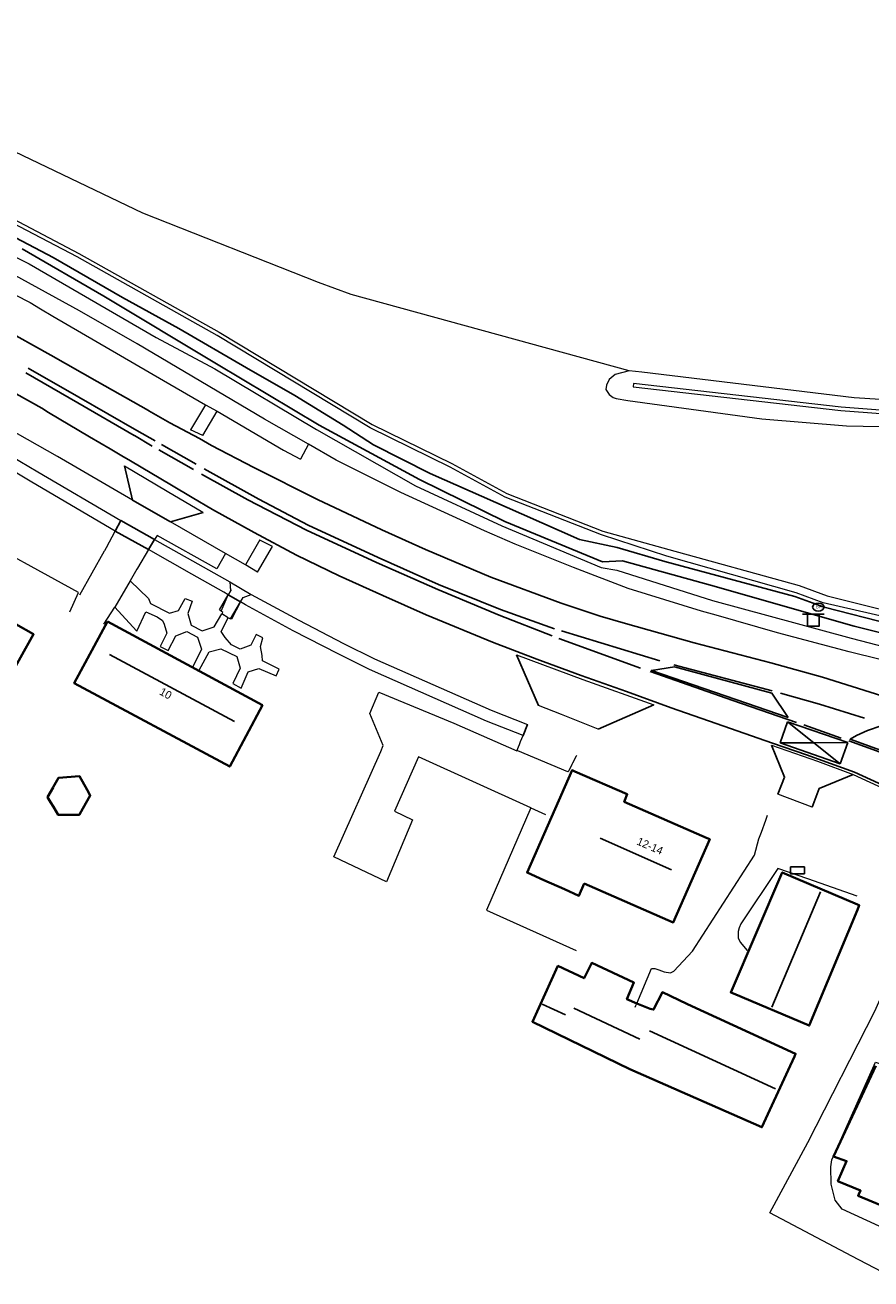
# Model space of a CAD drawing. Header units: metres. Extents: x 169249 to 194689, y 406250 to 412203.
# Tile 349 of 442: x 188747 to 188854, y 411403 to 411561. Entities that reach past the tile are written whole.
import ezdxf
from ezdxf.enums import TextEntityAlignment as Align

# ---------------------------------------------------------------- set-up
doc = ezdxf.new("R2010")
doc.units = ezdxf.units.M
doc.layers.get('0').update_dxf_attribs({"linetype": 'CONTINUOUS'})
for name, color, linetype, lineweight in [('BGT_NLCS_N264$0$B-WE-BV-LEUNING-G', 252, 'BGT_NLCS_N264$0$BV-LEUNING', 18), ('BGT_NLCS_N264$0$B-WE-GW-WATERGANG_INSTEEK-G', 252, 'CONTINUOUS', 18), ('BGT_NLCS_N264$0$B-WE-GW-WATERGANG_SLOOT_BODEM-G', 252, 'CONTINUOUS', 18), ('BGT_NLCS_N264$0$B-WE-IE-TERREINAFSCHEIDING_KUNSTMATIG_HEKWERK-G', 252, 'BGT_NLCS_N264$0$IE-TERREINAFSCHEIDING-KUNSTMATIG', 18), ('BGT_NLCS_N264$0$B-WE-IE-TERREINAFSCHEIDING_KUNSTMATIG_MUUR-G', 252, 'BGT_NLCS_N264$0$IE-TERREINAFSCHEIDING-KUNSTMATIG-DICHT', 18), ('BGT_NLCS_N264$0$B-WE-OG-TOPOGRAFIE-G', 252, 'CONTINUOUS', 18), ('BGT_NLCS_N264$0$B-WE-OG-TOPOGRAFIE_BEBOUWING-G', 252, 'CONTINUOUS', 35), ('BGT_NLCS_N264$0$B-WE-OG-TOPOGRAFIE_CULTUURSCHEIDING-G', 252, 'CONTINUOUS', 18), ('BGT_NLCS_N264$0$B-WE-OG-TOPOGRAFIE_TERREIN_GROEN-GV', 252, 'CONTINUOUS', 18), ('BGT_NLCS_N264$0$B-WE-OG-TOPOGRAFIE_TERREIN_ONBEGROEID-GV', 252, 'CONTINUOUS', 18), ('BGT_NLCS_N264$0$B-WE-OG-TOPOGRAFIE_WATER-GV', 252, 'CONTINUOUS', 18), ('BGT_NLCS_N264$0$B-WE-OG-TOPOGRAFIE_WEG_RIJWEG-GV', 252, 'CONTINUOUS', 18), ('BGT_NLCS_N264$0$B-WE-OG-TOPOGRAFIE_WEG_RIJWIELPAD-GV', 252, 'CONTINUOUS', 18), ('BGT_NLCS_N264$0$B-WE-OG-TOPOGRAFIE_WEG_VERHARD-G', 252, 'CONTINUOUS', 18), ('BGT_NLCS_N264$0$B-WE-OG-TOPOGRAFIE_WEG_VOETPAD-GV', 252, 'CONTINUOUS', 18), ('BGT_NLCS_N264$0$B-WE-VW-VERKEERSTEKEN_BORD-S', 252, 'CONTINUOUS', 25), ('X-XX-AL-REFERENTIE-G', 7, 'CONTINUOUS', 18)]:
    doc.layers.add(name, color=color, linetype=linetype, lineweight=lineweight)
for name, color, linetype in [('BGT_NLCS_N264$0$B-WE-IE-MEUBILAIR_WEGMEUBILAIR-S', 252, 'CONTINUOUS'), ('BGT_NLCS_N264$0$B-WE-KG-KADASTRAAL_NOK-G', 252, 'CONTINUOUS'), ('BGT_NLCS_N264$0$B-WE-KL-WATER_BRANDLEIDING_PUT-S', 252, 'CONTINUOUS'), ('BGT_NLCS_N264$0$B-WE-OG-TOPOGRAFIE_WATER_SLOOT-GV', 252, 'CONTINUOUS'), ('BGT_NLCS_N264$0$B-WE-OG-TOPOGRAFIE_WEG_INRIT-GV', 252, 'CONTINUOUS'), ('BGT_NLCS_N264$0$B-WE-VW-MARKERING-G', 252, 'CONTINUOUS'), ('BGT_NLCS_N264$0$Label_Nummeraanduidingreeks', 252, 'CONTINUOUS')]:
    doc.layers.add(name, color=color, linetype=linetype)
doc.styles.add('BGT_NLCS_N264$0$NLCS-ISO', font='NLCS-ISO.ttf')
doc.styles.add('BGT_NLCS_N264$0$STANDARD', font='txt')
doc.linetypes.add('BGT_NLCS_N264$0$BV-LEUNING', pattern='A,1,[69,NLCS.SHX,S=0.2,R=0,X=0,Y=0],1', length=2)
doc.linetypes.add('BGT_NLCS_N264$0$IE-TERREINAFSCHEIDING-KUNSTMATIG', pattern='A,4,[82,NLCS.SHX,S=0.75,R=90,X=0,Y=0],4,-2', length=10)
doc.linetypes.add('BGT_NLCS_N264$0$IE-TERREINAFSCHEIDING-KUNSTMATIG-DICHT', pattern='A,8,-1,[82,NLCS.SHX,S=0.75,R=90,X=0,Y=0],-1', length=10)

# ---------------------------------------------------------------- blocks, each defined once
blk = doc.blocks.new('BGT_NLCS_N264$0$SVW-VERKEERSTEKEN_BORD_ANWB-SO')
blk.add_line((-1.375, 0), (1.375, 0))
at = {"flags": 128}
blk.add_lwpolyline([(-0.75, 0), (-0.75, -1.5), (0.75, -1.5), (0.75, 0)], close=True, dxfattribs=at)
blk = doc.blocks.new('BGT_NLCS_N264$0$SKL-ET_OV_KAST_ALGEMEEN-SO')
for p, q in [((-0.91, 0.44), (0.84, 0.44)), ((-0.91, -0.43), (-0.91, 0.44)), ((0.84, 0.44), (0.84, -0.43)), ((0.84, -0.43), (-0.91, -0.43))]:
    blk.add_line(p, q)
blk = doc.blocks.new('BGT_NLCS_N264$0$SIE-WEG_STRAATPOT_BRANDKRAAN-SO')
blk.add_ellipse((0, 0), major_axis=(-0.729, 0), ratio=0.685994)
at = {"style": 'BGT_NLCS_N264$0$NLCS-ISO'}
blk.add_text('BR', height=0.4, dxfattribs=at).set_placement((-0.3, -0.15))
blk = doc.blocks.new('BGT_NLCS_N264')
at = {"layer": 'BGT_NLCS_N264$0$B-WE-BV-LEUNING-G'}
blk.add_line((188772.9, 411489.66, 11.52), (188772.85, 411489.97, 11.53), dxfattribs=at)
at = {"layer": 'BGT_NLCS_N264$0$B-WE-GW-WATERGANG_INSTEEK-G'}
for points in [[(188823.23, 411517.48, 11.19), (188821.47, 411517.03, 11.17), (188820.69, 411516.4, 11.16), (188820.36, 411515.69, 11.16), (188820.29, 411515.14, 11.16)], [(188861.33, 411510.34, 10.91), (188865.4, 411510.26, 10.91), (188882, 411507.35, 11.27), (188892.78, 411506.13, 11.33), (188906.87, 411502.78, 11.35), (188914.29, 411501.41, 11.33), (188920.91, 411500.11, 11.33), (188925.7, 411498.26, 11.14), (188932.58, 411495.74, 11.12), (188974.22, 411479.78, 11.03), (188976.54, 411479.96, 11.04), (188977.38, 411480.73, 11.07), (188977.76, 411482.64, 11.11), (188958.18, 411490.5, 11.05), (188933.3, 411500.38, 11.05), (188925.13, 411502.35, 11.33), (188924.91, 411502.46, 11.46), (188909.8, 411507.11, 11.58), (188905.26, 411507.72, 11.57), (188894.17, 411510.41, 11.48), (188870.3, 411512.91, 11.29), (188851.67, 411514.09, 11.3), (188824.81, 411517.3, 11.18), (188823.23, 411517.48, 11.19)], [(188820.29, 411515.14, 11.16), (188820.69, 411514.5, 11.17), (188821.2, 411514.12, 11.17), (188821.59, 411513.97, 11.16), (188823.05, 411513.74, 11.12), (188839.99, 411511.41, 10.91), (188850.71, 411510.54, 10.91), (188861.33, 411510.34, 10.91)]]:
    blk.add_polyline3d(points, dxfattribs=at)
at = {"layer": 'BGT_NLCS_N264$0$B-WE-GW-WATERGANG_SLOOT_BODEM-G'}
blk.add_polyline3d([(188897.76, 411507.83, 10.14), (188873.59, 411511.09, 10.12), (188850.02, 411512.88, 10.11), (188823.77, 411515.87, 10.1), (188823.72, 411515.47, 10.1), (188849.98, 411512.49, 10.11), (188873.55, 411510.69, 10.12), (188897.69, 411507.43, 10.14), (188922.25, 411501.43, 10.15), (188973.16, 411482.25, 10.15), (188973.3, 411482.62, 10.15), (188922.37, 411501.82, 10.15), (188897.76, 411507.83, 10.14)], dxfattribs=at)
at = {"layer": 'BGT_NLCS_N264$0$B-WE-IE-TERREINAFSCHEIDING_KUNSTMATIG_HEKWERK-G'}
blk.add_line((188815.49, 411466.8, 11.77), (188809.16, 411469.43, 11.77), dxfattribs=at)
at = {"layer": 'BGT_NLCS_N264$0$B-WE-IE-TERREINAFSCHEIDING_KUNSTMATIG_MUUR-G'}
blk.add_polyline3d([(188752.51, 411487.01, 11.51), (188753.6, 411489.48, 11.4), (188739.45, 411497.2, 11.47)], dxfattribs=at)
at = {"layer": 'BGT_NLCS_N264$0$B-WE-KG-KADASTRAAL_NOK-G'}
for p, q in [((188757.55, 411481.61, 18.35), (188773.35, 411473.15, 18.31)), ((188819.57, 411458.39, 19.48), (188828.56, 411454.4, 19.49)), ((188841.27, 411437.02, 19.23), (188847.43, 411451.6, 19.21)), ((188815.18, 411436.06, 15.68), (188812.23, 411437.41, 15.67)), ((188824.58, 411432.97, 16.81), (188816.23, 411436.92, 16.77)), ((188841.71, 411426.73, 15.03), (188825.81, 411434.05, 15.04))]:
    blk.add_line(p, q, dxfattribs=at)
at = {"layer": 'BGT_NLCS_N264$0$B-WE-OG-TOPOGRAFIE-G'}
for p, q in [((188772.96, 411486.1, 11.57), (188772.82, 411486.15, 11.56)), ((188772.97, 411486.1, 11.57), (188772.96, 411486.1, 11.57)), ((188809.16, 411469.43, 11.77), (188809.04, 411469.44, 11.68)), ((188815.6, 411466.9, 11.7), (188815.49, 411466.8, 11.77))]:
    blk.add_line(p, q, dxfattribs=at)
at = {"layer": 'BGT_NLCS_N264$0$B-WE-OG-TOPOGRAFIE_BEBOUWING-G'}
blk.add_line((188824.19, 411437.52, 13.98), (188825.87, 411436.82, 13.99), dxfattribs=at)
for points in [[(188738.44, 411477.58, 14.14), (188736.34, 411473.66, 14.16), (188731.08, 411476.56, 14.29), (188730.98, 411476.62, 14.29), (188729.78, 411474.53, 14.3), (188729.71, 411474.42, 14.3), (188723.26, 411478.29, 13.42), (188726.33, 411483.67, 13.41), (188726.45, 411483.6, 13.43), (188727.07, 411483.28, 13.51), (188727.15, 411483.43, 13.51), (188730.11, 411488.79, 13.52), (188734.84, 411486, 13.53), (188737, 411484.72, 13.54), (188734.71, 411480.78, 13.56), (188734.49, 411480.28, 14.31), (188734.79, 411480.11, 14.31), (188736.27, 411479.25, 14.3), (188741.18, 411487.99, 14.11), (188747.93, 411484.18, 14.12), (188742.96, 411475.35, 14.14), (188738.54, 411477.72, 15.55), (188738.44, 411477.58, 14.14)], [(188757.26, 411485.79, 14.42), (188776.86, 411475.2, 14.48), (188772.74, 411467.45, 13.88), (188753.07, 411477.98, 13.88), (188757.26, 411485.79, 14.42)], [(188817.54, 411452.67, 15.93), (188816.88, 411451.13, 15.95), (188815.06, 411451.95, 15.95), (188812.44, 411453.11, 15.95), (188810.33, 411454.06, 15.95), (188816.02, 411466.99, 15.95), (188816.37, 411466.83, 15.95)], [(188816.37, 411466.83, 15.95), (188822.98, 411463.95, 15.99), (188822.68, 411463.22, 14.8), (188822.6, 411463.01, 14.46), (188833.1, 411458.4, 14.28), (188833.41, 411458.27, 14.28), (188828.8, 411447.74, 14.28), (188817.54, 411452.67, 15.93)], [(188752.53, 411461.35, 13.46), (188751.46, 411461.35, 13.45), (188751.06, 411461.34, 13.45), (188750.44, 411462.36, 13.45), (188750.08, 411462.94, 13.45), (188749.7, 411463.57, 13.45), (188750.4, 411464.81, 13.42), (188750.42, 411464.85, 13.42), (188751.08, 411466.02, 13.39), (188753.75, 411466.22, 13.4), (188754.69, 411464.53, 13.41), (188755.09, 411463.79, 13.41), (188753.78, 411461.46, 13.47), (188753.73, 411461.36, 13.47), (188752.53, 411461.35, 13.46)], [(188852.09, 411449.36, 14.65), (188845.99, 411434.7, 14.56), (188836.43, 411438.76, 14.41), (188836.08, 411438.91, 14.4), (188842.59, 411454.07, 14.46), (188845.94, 411452.63, 14.53), (188852.08, 411450.01, 14.65), (188852.31, 411449.91, 14.65), (188852.26, 411449.79, 14.65), (188852.09, 411449.36, 14.65)], [(188825.87, 411436.82, 13.99), (188826.31, 411436.73, 14.67), (188827.43, 411438.93, 14.34), (188830.5, 411437.47, 14.3), (188830.62, 411437.41, 13.61), (188844.27, 411431.14, 13.58), (188844.11, 411430.8, 13.58), (188843.32, 411429.08, 13.6), (188840.02, 411421.85, 13.66), (188823.31, 411429.19, 13.63), (188810.99, 411435.2, 13.72), (188814.21, 411442.26, 14.02), (188817.52, 411440.69, 13.99), (188818.49, 411442.64, 13.44), (188823.82, 411440.15, 13.52), (188822.95, 411438.03, 13.97), (188824.19, 411437.52, 13.98)], [(188858.57, 411410.52, 13.67), (188852.17, 411413.19, 13.68), (188852.26, 411413.38, 13.74), (188852.48, 411413.85, 13.9), (188849.68, 411414.99, 13.88), (188849.61, 411415.02, 13.88), (188850.71, 411417.57, 14.3), (188849.07, 411418.15, 13.81), (188854.43, 411429.61, 13.79)]]:
    blk.add_polyline3d(points, dxfattribs=at)
at = {"layer": 'BGT_NLCS_N264$0$B-WE-OG-TOPOGRAFIE_CULTUURSCHEIDING-G'}
blk.add_polyline3d([(188823.23, 411517.48, 11.19), (188788.09, 411527.12, 11.28), (188783.96, 411528.64, 11.28), (188761.76, 411537.4, 11.25), (188741.49, 411547.1, 11.25), (188708.5, 411560.9, 11.37), (188706.91, 411561.2, 11.37), (188706.05, 411560.77, 11.34), (188703.72, 411557.3, 11.15), (188703.56, 411555.59, 10.96)], dxfattribs=at)
at = {"layer": 'BGT_NLCS_N264$0$B-WE-OG-TOPOGRAFIE_TERREIN_GROEN-GV'}
for p, q in [((188771.63, 411487.11, 1.05), (188772.53, 411489.17, 11.52)), ((188774.1, 411488.26, 11.52), (188772.96, 411486.1, 0.31))]:
    blk.add_line(p, q, dxfattribs=at)
for points in [[(188703.56, 411555.59, 10.96), (188704.23, 411555.33, 10.89), (188709.43, 411553.11, 10.94), (188726.5, 411546.05, 10.96), (188733.06, 411542.85, 10.94), (188744.55, 411537.11, 10.92), (188753.67, 411532.32, 10.97), (188771.41, 411522.39, 11.14), (188790.72, 411510.71, 11.23), (188800.82, 411505.75, 11.14), (188807.77, 411501.98, 11.11), (188819.91, 411497.2, 11.12), (188828.24, 411494.91, 11.05), (188844.73, 411490.33, 10.98), (188848.26, 411489.03, 10.97), (188861.36, 411485.76, 11.06)], [(188772.53, 411489.17, 11.52), (188771.98, 411489.49, 11.53), (188767.95, 411491.79, 11.51), (188762.47, 411494.88, 11.46)], [(188809.81, 411471.37, 11.47), (188805.19, 411473.2, 11.47), (188790.39, 411479.74, 11.55), (188786.44, 411481.69, 11.53), (188780.75, 411484.63, 11.53), (188774.73, 411487.89, 11.52), (188774.1, 411488.26, 11.52)]]:
    blk.add_polyline3d(points, dxfattribs=at)
at = {"layer": 'BGT_NLCS_N264$0$B-WE-OG-TOPOGRAFIE_TERREIN_ONBEGROEID-GV', "linetype": 'Continuous'}
blk.add_polyline3d([(188758.26, 411497.23, 11.47), (188747.73, 411503.41, 11.5), (188744.32, 411505.43, 11.51), (188735.47, 411510.33, 11.49)], dxfattribs=at)
at = {"layer": 'BGT_NLCS_N264$0$B-WE-OG-TOPOGRAFIE_WATER-GV'}
for points in [[(188739.53, 411534.92, 11.5), (188747.38, 411531.02, 11.47), (188763.41, 411521.69, 11.27), (188770.83, 411517.74, 11.13), (188783.68, 411510.05, 11.24), (188796.23, 411502.93, 11.2), (188807.15, 411497.87, 11.2), (188819.7, 411492.6, 11.29), (188821.65, 411492.27, 11.3), (188833.78, 411488.45, 11.37), (188851.31, 411483.69, 11.38), (188869.8, 411478.87, 11.38)], [(188865.43, 411484.12, 11.11), (188847.77, 411488.16, 10.91), (188844.36, 411489.42, 10.96), (188828.01, 411494.05, 11.03), (188819.73, 411496.74, 11.12), (188807.56, 411501.52, 11.11), (188800.6, 411505.31, 11.14), (188790.48, 411510.27, 11.23), (188771.16, 411521.96, 11.14), (188753.44, 411531.88, 10.97), (188744.33, 411536.67, 10.92)]]:
    blk.add_polyline3d(points, dxfattribs=at)
at = {"layer": 'BGT_NLCS_N264$0$B-WE-OG-TOPOGRAFIE_WATER_SLOOT-GV'}
for points in [[(188864.99, 411483.22, 10.78), (188847.87, 411487.6, 10.66), (188844.19, 411488.97, 10.67), (188827.73, 411493.4, 10.61), (188821.71, 411495.17, 10.57), (188816.94, 411496.15, 10.27), (188809.61, 411499.39, 10.27), (188798.07, 411504.5, 10.28), (188790.89, 411508.14, 10.23), (188787.08, 411510.61, 10.21), (188780.94, 411514.37, 10.16), (188774.83, 411517.87, 10.15), (188766.29, 411522.85, 10.14), (188759.17, 411526.74, 10.14), (188750.4, 411531.83, 10.14), (188745.7, 411534.31, 10.15)], [(188746.51, 411532.89, 10.21), (188756.81, 411526.91, 10.21), (188771.05, 411518.39, 10.45), (188784.02, 411510.63, 10.58), (188796.71, 411503.74, 10.53), (188807.52, 411498.42, 10.62), (188819.85, 411493.33, 10.59), (188822.38, 411493.45, 10.43), (188833.51, 411490.4, 10.65), (188851.66, 411485.21, 10.63), (188860.39, 411483, 10.7)]]:
    blk.add_polyline3d(points, dxfattribs=at)
at = {"layer": 'BGT_NLCS_N264$0$B-WE-OG-TOPOGRAFIE_WEG_INRIT-GV'}
for p, q in [((188759.44, 411505.49, 11.63), (188760.42, 411501.14, 11.54)), ((188760.42, 411501.14, 11.54), (188765.23, 411498.41, 11.55)), ((188758.97, 411498.55, 11.47), (188758.26, 411497.23, 11.47)), ((188763.21, 411496.18, 11.46), (188758.97, 411498.55, 11.47)), ((188765.23, 411498.41, 11.55), (188769.37, 411499.59, 11.68)), ((188762.47, 411494.88, 11.46), (188758.26, 411497.23, 11.47)), ((188762.47, 411494.88, 11.46), (188763.21, 411496.18, 11.46)), ((188774.1, 411488.26, 11.52), (188772.53, 411489.17, 11.52)), ((188808.99, 411481.57, 11.7), (188811.78, 411475.16, 11.56)), ((188819.32, 411472.18, 11.53), (188826.34, 411475.26, 11.7)), ((188810.37, 411472.76, 11.47), (188809.81, 411471.37, 11.47))]:
    blk.add_line(p, q, dxfattribs=at)
for points in [[(188841.21, 411470.15, 11.71), (188842.88, 411466.12, 11.53), (188842.02, 411463.96, 11.42)], [(188846.36, 411462.32, 11.44), (188847.23, 411464.66, 11.57), (188851.56, 411466.47, 11.71)]]:
    blk.add_polyline3d(points, dxfattribs=at)
at = {"layer": 'BGT_NLCS_N264$0$B-WE-OG-TOPOGRAFIE_WEG_RIJWEG-GV'}
for p, q in [((188769.35, 411509.3, 11.62), (188767.78, 411510.01, 11.61)), ((188772.73, 411490.79, 11.53), (188775.46, 411489.2, 11.52)), ((188851.56, 411466.47, 11.71), (188858.21, 411463.39, 11.72))]:
    blk.add_line(p, q, dxfattribs=at)
for points in [[(188759.44, 411505.49, 11.63), (188764.82, 411502.28, 11.64), (188769.32, 411499.6, 11.69), (188769.37, 411499.59, 11.68)], [(188771.09, 411492.45, 11.49), (188763.56, 411496.67, 11.47), (188763.21, 411496.18, 11.46)], [(188763.21, 411496.18, 11.46), (188768.69, 411493.09, 11.51), (188772.73, 411490.79, 11.53)], [(188775.46, 411489.2, 11.52), (188781.45, 411485.96, 11.53), (188787.12, 411483.03, 11.53), (188791.02, 411481.09, 11.55), (188805.77, 411474.58, 11.47), (188810.37, 411472.76, 11.47)], [(188808.99, 411481.57, 11.7), (188817.35, 411478.48, 11.69), (188826.34, 411475.26, 11.7)], [(188841.21, 411470.15, 11.71), (188847.03, 411468.12, 11.71), (188851.56, 411466.47, 11.71)]]:
    blk.add_polyline3d(points, dxfattribs=at)
at = {"layer": 'BGT_NLCS_N264$0$B-WE-OG-TOPOGRAFIE_WEG_RIJWIELPAD-GV'}
for p, q in [((188769.68, 411513.18, 11.41), (188767.78, 411510.01, 11.61)), ((188769.68, 411513.18, 11.41), (188771.15, 411512.37, 11.4)), ((188769.35, 411509.3, 11.62), (188771.15, 411512.37, 11.4)), ((188782.67, 411508.2, 11.31), (188781.67, 411506.33, 11.38)), ((188772.18, 411494.41, 11.55), (188765.23, 411498.41, 11.55)), ((188772.18, 411494.41, 11.55), (188771.09, 411492.45, 11.49)), ((188774.73, 411492.95, 11.55), (188772.18, 411494.41, 11.55)), ((188776.23, 411492.01, 11.57), (188774.73, 411492.95, 11.55)), ((188846.36, 411462.32, 11.44), (188842.02, 411463.96, 11.42))]:
    blk.add_line(p, q, dxfattribs=at)
for points in [[(188782.67, 411508.2, 11.31), (188777.13, 411511.37, 11.34), (188761.03, 411520.9, 11.4), (188753.74, 411525.07, 11.4), (188744.3, 411530.24, 11.47), (188739.05, 411533, 11.55), (188734.49, 411535.23, 11.51), (188729.15, 411537.71, 11.5), (188723.67, 411540.03, 11.47), (188698.2, 411550.7, 11.44)], [(188743.67, 411528.08, 11.53), (188747.48, 411526.11, 11.53), (188748.81, 411525.32, 11.52), (188750.38, 411524.38, 11.51), (188764.36, 411516.27, 11.44), (188769.68, 411513.18, 11.41)], [(188760.42, 411501.14, 11.54), (188750.97, 411506.66, 11.49), (188744.63, 411510.24, 11.5), (188737.85, 411514.05, 11.53)], [(188735.9, 411511.87, 11.52), (188745.07, 411506.73, 11.51), (188748.49, 411504.71, 11.5), (188758.97, 411498.55, 11.47)], [(188771.15, 411512.37, 11.4), (188779.53, 411507.47, 11.39), (188781.67, 411506.33, 11.38)], [(188858.89, 411480.03, 11.55), (188851.04, 411481.96, 11.54), (188841.96, 411484.37, 11.55), (188834.23, 411486.6, 11.53), (188832.38, 411487.12, 11.52), (188823.11, 411489.98, 11.49), (188816.18, 411492.61, 11.48), (188808.83, 411495.56, 11.46), (188804.92, 411497.25, 11.45), (188794.35, 411502.12, 11.38), (188786.18, 411506.17, 11.35), (188782.67, 411508.2, 11.31)], [(188776.23, 411492.01, 11.57), (188778.12, 411495.29, 11.61), (188778.05, 411495.33, 11.61), (188776.55, 411496.09, 11.62), (188776.54, 411496.1, 11.62), (188774.73, 411492.95, 11.55)], [(188819.32, 411472.18, 11.53), (188814.67, 411474.04, 11.53), (188811.78, 411475.16, 11.56)]]:
    blk.add_polyline3d(points, dxfattribs=at)
at = {"layer": 'BGT_NLCS_N264$0$B-WE-OG-TOPOGRAFIE_WEG_VERHARD-G'}
for p, q in [((188760.15, 411490.94, 11.53), (188758.21, 411487.61, 11.58)), ((188756.82, 411485.44, 11.59), (188758.21, 411487.61, 11.58)), ((188772.82, 411486.15, 11.56), (188774.1, 411488.26, 11.52)), ((188772.52, 411486.26, 11.57), (188771.75, 411486.76, 11.58)), ((188810.8, 411462.23, 11.68), (188812.64, 411461.4, 11.7)), ((188852.05, 411451.06, 11.58), (188845.83, 411453.24, 11.57))]:
    blk.add_line(p, q, dxfattribs=at)
for points in [[(188753.77, 411489.16, 11.48), (188756.91, 411494.74, 11.52), (188756.93, 411494.79, 11.52), (188757.13, 411495.14, 11.52), (188758.26, 411497.23, 11.47)], [(188762.47, 411494.88, 11.46), (188761.07, 411492.52, 11.51), (188761, 411492.4, 11.51), (188760.15, 411490.94, 11.53)], [(188760.15, 411490.94, 11.53), (188762.48, 411488.7, 11.57), (188762.72, 411488.05, 11.57), (188765.13, 411486.85, 11.57), (188766.26, 411487.19, 11.57), (188767.08, 411488.72, 11.57), (188767.97, 411488.35, 11.57), (188767.43, 411486.8, 11.57), (188767.87, 411485.33, 11.57), (188769.23, 411484.63, 11.57), (188770.75, 411485.14, 11.58), (188771.75, 411486.76, 11.58)], [(188771.63, 411487.11, 11.57), (188771.45, 411487.25, 11.57), (188772.53, 411489.17, 11.52)], [(188758.21, 411487.61, 11.58), (188758.17, 411487.65, 11.58), (188761, 411484.59, 11.64), (188762.14, 411487.02, 11.64), (188763.55, 411486.4, 11.64), (188764.23, 411485.92, 11.65), (188764.43, 411485.45, 11.65), (188764.79, 411484.3, 11.65), (188763.93, 411482.64, 11.65), (188764.96, 411482.13, 11.64), (188765.93, 411483.97, 11.64), (188767.31, 411484.55, 11.65), (188768.67, 411483.82, 11.65), (188769.14, 411482.3, 11.65), (188768.07, 411480.08, 11.65)], [(188771.75, 411486.76, 11.58), (188771.76, 411486.77, 11.58), (188771.86, 411486.94, 11.58), (188771.63, 411487.11, 11.57)], [(188768.86, 411479.66, 11.65), (188770.15, 411481.96, 11.65), (188771.61, 411482.35, 11.68), (188773.63, 411481.37, 11.68), (188774.04, 411479.91, 11.68), (188773.12, 411477.94, 11.66), (188774.17, 411477.38, 11.66), (188775.04, 411479.44, 11.67), (188776.39, 411479.85, 11.68), (188778.62, 411478.91, 11.68), (188778.96, 411479.76, 11.68), (188776.89, 411480.84, 11.65), (188776.82, 411481.5, 11.65), (188776.6, 411482.65, 11.63), (188776.91, 411483.73, 11.66), (188776.07, 411484.15, 11.67), (188775.38, 411482.8, 11.68), (188774.04, 411482.28, 11.68), (188772.97, 411482.83, 11.67), (188772.15, 411483.77, 11.66), (188771.66, 411484.55, 11.63), (188772.52, 411486.26, 11.57)], [(188772.52, 411486.26, 11.57), (188772.68, 411486.2, 11.57), (188772.82, 411486.15, 11.56)], [(188810.8, 411462.23, 11.68), (188796.6, 411468.68, 11.56), (188793.55, 411461.8, 11.5), (188795.84, 411460.73, 11.57), (188792.57, 411452.89, 11.51), (188785.91, 411456.06, 11.49), (188791.85, 411469.34, 11.52), (188792.14, 411470.13, 11.52), (188790.44, 411474.17, 11.43), (188791.56, 411476.86, 11.47), (188801.06, 411472.93, 11.59), (188809.04, 411469.44, 11.68)], [(188809.04, 411469.44, 11.68), (188809.36, 411470.26, 11.63), (188809.51, 411470.61, 11.58), (188809.81, 411471.37, 11.47)], [(188816.56, 411468.84, 11.47), (188816.51, 411468.75, 11.47), (188816.08, 411467.88, 11.62), (188815.99, 411467.7, 11.64), (188815.6, 411466.9, 11.7)], [(188810.8, 411462.23, 11.68), (188805.18, 411449.3, 11.73), (188816.53, 411444.22, 11.73)], [(188824.19, 411437.52, 11.71), (188826.05, 411441.93, 11.71), (188826.49, 411441.92, 11.71), (188826.98, 411441.76, 11.71), (188827.66, 411441.51, 11.71), (188828.45, 411441.39, 11.71), (188828.89, 411441.58, 11.71), (188831.25, 411444.13, 11.64), (188839.06, 411456.27, 11.58), (188839.64, 411458.32, 11.5), (188839.95, 411459.16, 11.48), (188840.51, 411460.67, 11.43), (188840.7, 411461.33, 11.4)], [(188845.83, 411453.24, 11.57), (188842.04, 411454.56, 11.57), (188837.36, 411447.56, 11.61), (188837.14, 411447.07, 11.61), (188836.99, 411446.61, 11.61), (188837.01, 411445.82, 11.61), (188837.25, 411445.25, 11.6), (188838.15, 411444.2, 11.6)], [(188872.67, 411392.27, 11.63), (188870.32, 411395.66, 11.63), (188851.38, 411405.55, 11.57), (188841.01, 411411.04, 11.55), (188845.81, 411419.93, 11.53), (188854.3, 411436.53, 11.55), (188860.77, 411451.05, 11.52), (188860.87, 411451.51, 11.47)], [(188823.98, 411437.03, 11.71), (188824.08, 411437.25, 11.71), (188824.19, 411437.52, 11.71)], [(188861.07, 411406.5, 11.65), (188850.14, 411411.49, 11.69), (188849.28, 411412.62, 11.68), (188848.76, 411414.65, 11.68), (188848.73, 411416.83, 11.68), (188848.86, 411417.75, 11.68), (188854.36, 411430.1, 11.59), (188856.08, 411429.55, 11.62)]]:
    blk.add_polyline3d(points, dxfattribs=at)
at = {"layer": 'BGT_NLCS_N264$0$B-WE-OG-TOPOGRAFIE_WEG_VOETPAD-GV'}
for points in [[(188772.73, 411490.79, 11.53), (188772.81, 411489.68, 11.55), (188772.53, 411489.17, 11.52)], [(188774.1, 411488.26, 11.52), (188774.44, 411488.83, 11.53), (188775.46, 411489.2, 11.52)]]:
    blk.add_polyline3d(points, dxfattribs=at)
at = {"layer": 'BGT_NLCS_N264$0$B-WE-VW-MARKERING-G', "linetype": 'Continuous'}
for p, q in [((188764.11, 411508.16, 11.75), (188768.48, 411505.68, 11.73)), ((188768.13, 411505.03, 11.75), (188763.75, 411507.5, 11.76)), ((188814.68, 411484.6, 11.78), (188827.1, 411480.83, 11.79)), ((188824.67, 411479.91, 11.8), (188814.35, 411483.65, 11.8)), ((188850.03, 411471.06, 11.81), (188845.29, 411472.72, 11.8))]:
    blk.add_line(p, q, dxfattribs=at)
at = {"layer": 'BGT_NLCS_N264$0$B-WE-VW-MARKERING-G'}
for p, q in [((188828.89, 411480.3, 11.79), (188841.31, 411477.01, 11.8)), ((188842.32, 411470.44, 11.75), (188843.25, 411473.13, 11.8)), ((188843.25, 411473.13, 11.8), (188850.86, 411470.5, 11.83)), ((188843.25, 411473.13, 11.8), (188846.59, 411470.47, 11.77)), ((188842.32, 411470.44, 11.75), (188846.59, 411470.47, 11.79)), ((188849.92, 411467.8, 11.75), (188842.32, 411470.44, 11.75)), ((188846.59, 411470.47, 11.79), (188850.86, 411470.5, 11.83)), ((188846.59, 411470.47, 11.77), (188849.92, 411467.8, 11.75)), ((188850.86, 411470.5, 11.83), (188849.92, 411467.8, 11.75)), ((188861.87, 411466.78, 11.82), (188851, 411470.72, 11.81))]:
    blk.add_line(p, q, dxfattribs=at)
at = {"layer": 'BGT_NLCS_N264$0$B-WE-VW-MARKERING-G', "linetype": 'Continuous'}
for points in [[(188857.43, 411475.69, 11.72), (188847.67, 411478.77, 11.7), (188841.14, 411480.56, 11.7), (188840.17, 411480.82, 11.71), (188831.43, 411483.08, 11.7), (188822.77, 411485.54, 11.66), (188819.58, 411486.48, 11.66), (188814.61, 411488.13, 11.66), (188805.76, 411491.38, 11.67), (188797.46, 411494.88, 11.65), (188791.96, 411497.37, 11.64), (188783.82, 411501.22, 11.63), (188775.77, 411505.27, 11.63), (188770.42, 411508.05, 11.65), (188768.9, 411508.91, 11.65), (188765.17, 411510.92, 11.67), (188762.52, 411512.42, 11.66), (188762.48, 411512.45, 11.66), (188755.97, 411516.12, 11.72), (188750.1, 411519.47, 11.82), (188743.92, 411522.94, 11.8)], [(188858.33, 411463.7, 11.73), (188851.71, 411466.76, 11.75), (188845.63, 411468.92, 11.74), (188841.35, 411470.4, 11.75), (188834.22, 411472.89, 11.7), (188828.54, 411474.89, 11.7), (188822.88, 411476.94, 11.71), (188817.18, 411478.95, 11.69), (188811.56, 411481.04, 11.69), (188805.94, 411483.17, 11.7), (188797.57, 411486.64, 11.69), (188792.07, 411489.06, 11.68), (188786.58, 411491.58, 11.66), (188781.18, 411494.2, 11.63), (188775.84, 411497.03, 11.66), (188770.57, 411499.97, 11.68), (188767.97, 411501.49, 11.66), (188765.36, 411503.01, 11.65), (188760.18, 411506.1, 11.65), (188759.11, 411506.74, 11.64), (188757.62, 411507.63, 11.63), (188755.02, 411509.13, 11.64), (188749.83, 411512.23, 11.63), (188748.99, 411512.76, 11.71), (188736.63, 411519.64, 11.71)], [(188842.38, 411476.72, 11.8), (188847.3, 411475.33, 11.81), (188852.98, 411473.58, 11.82)]]:
    blk.add_polyline3d(points, dxfattribs=at)
at = {"layer": 'BGT_NLCS_N264$0$B-WE-VW-MARKERING-G'}
for points in [[(188762.93, 411507.95, 11.75), (188760.67, 411509.29, 11.73), (188760.63, 411509.32, 11.73), (188753.51, 411513.43, 11.74), (188746.96, 411517.23, 11.74)], [(188747.25, 411517.83, 11.76), (188753.64, 411514.17, 11.75), (188761, 411509.94, 11.75), (188763.29, 411508.62, 11.75)], [(188769.51, 411505.1, 11.73), (188776.42, 411501.24, 11.74), (188782.66, 411497.99, 11.75), (188791.49, 411493.9, 11.76), (188799.13, 411490.47, 11.78), (188806.98, 411487.31, 11.79), (188813.78, 411484.88, 11.78)], [(188813.48, 411483.99, 11.8), (188806.8, 411486.61, 11.79), (188799.02, 411489.84, 11.79), (188791.29, 411493.25, 11.76), (188782.45, 411497.33, 11.75), (188775, 411501.16, 11.74), (188769.16, 411504.43, 11.73)], [(188844.4, 411473.03, 11.8), (188836.34, 411475.8, 11.78), (188825.9, 411479.46, 11.79)], [(188843.34, 411473.65, 11.8), (188826.05, 411479.6, 11.81), (188828.96, 411480.06, 11.81), (188841.27, 411476.74, 11.81), (188843.34, 411473.65, 11.8)], [(188851.97, 411471.37, 11.84), (188851.16, 411470.91, 11.83), (188861.75, 411467.1, 11.83), (188860.67, 411469.02, 11.86), (188859.71, 411470.34, 11.85), (188858.88, 411471.29, 11.82), (188855.07, 411472.6, 11.82), (188853.36, 411472.03, 11.85), (188851.97, 411471.37, 11.84)]]:
    blk.add_polyline3d(points, dxfattribs=at)
at = {"layer": 'BGT_NLCS_N264$0$B-WE-IE-MEUBILAIR_WEGMEUBILAIR-S', "color": 7}
blk.add_blockref('BGT_NLCS_N264$0$SKL-ET_OV_KAST_ALGEMEEN-SO', (188844.55, 411454.32, 14.46), dxfattribs=at)
at = {"layer": 'BGT_NLCS_N264$0$B-WE-KL-WATER_BRANDLEIDING_PUT-S', "color": 7, "linetype": 'Continuous'}
blk.add_blockref('BGT_NLCS_N264$0$SIE-WEG_STRAATPOT_BRANDKRAAN-SO', (188847.14, 411487.62, 10.82), dxfattribs=at)
at = {"layer": 'BGT_NLCS_N264$0$B-WE-VW-VERKEERSTEKEN_BORD-S', "color": 7}
blk.add_blockref('BGT_NLCS_N264$0$SVW-VERKEERSTEKEN_BORD_ANWB-SO', (188846.51, 411486.72, 10.78), dxfattribs=at)
at = {"layer": 'BGT_NLCS_N264$0$Label_Nummeraanduidingreeks', "color": 7, "lineweight": 18, "style": 'BGT_NLCS_N264$0$STANDARD'}
for s, rotation, p in [('10', -28.6, (188764.64, 411476.7)), ('12-14', -23.4, (188825.87, 411457.42))]:
    blk.add_text(s, height=1, rotation=rotation, dxfattribs=at).set_placement(p, align=Align.MIDDLE)

msp = doc.modelspace()

# ---------------------------------------------------------------- block references
at = {"layer": 'X-XX-AL-REFERENTIE-G'}
msp.add_blockref('BGT_NLCS_N264', (0, 0), dxfattribs=at)

doc.saveas('drawing.dxf')
